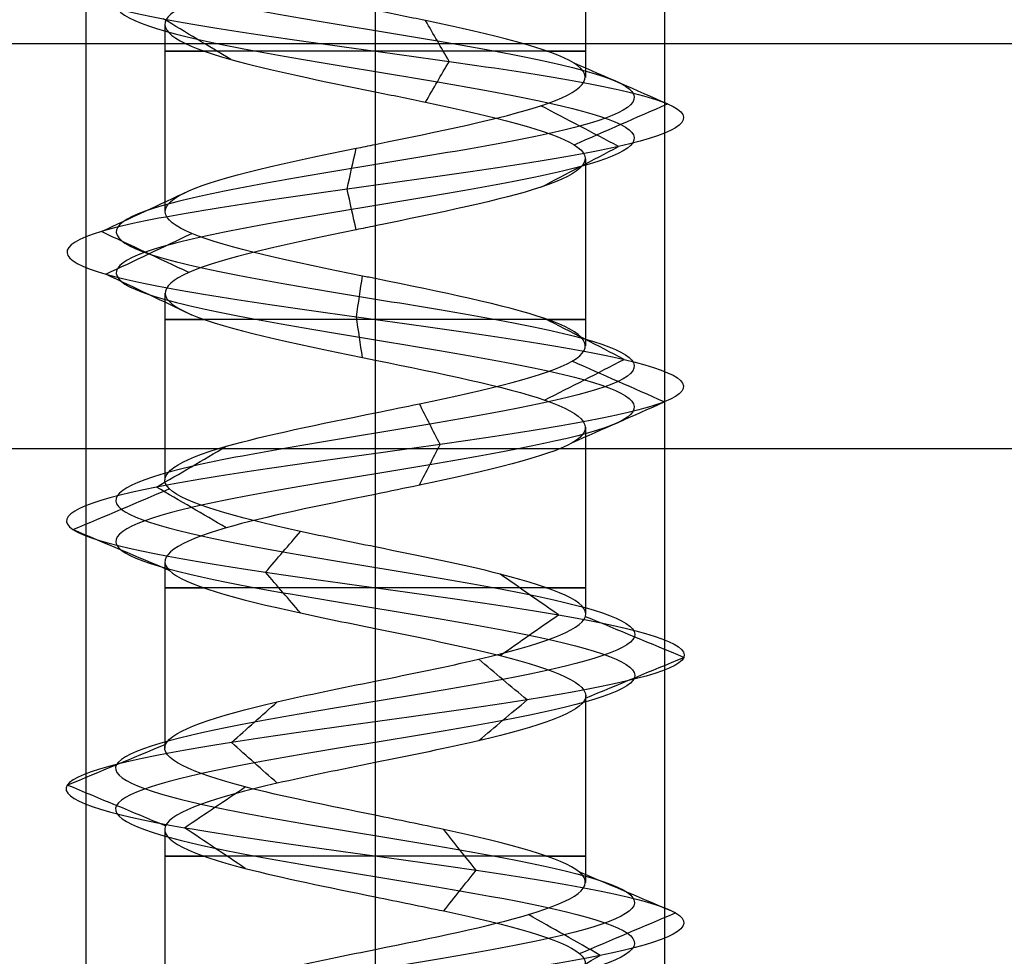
# Model space of a CAD drawing. Header units: millimetres. Extents: x -646 to 654, y -203 to 198.
# Tile 541 of 656: x 80.55 to 89.05, y 125.45 to 133.54. Entities that reach past the tile are written whole.
import ezdxf

# ---------------------------------------------------------------- set-up
doc = ezdxf.new("R2010")
doc.units = ezdxf.units.MM
doc.layers.add('Default', color=7, linetype='Continuous', true_color=0x000000)

msp = doc.modelspace()

# ---------------------------------------------------------------- linework, layer by layer
at = {"layer": 'Default', "color": 9, "true_color": 0xbebcba}
for p, q in [((85.4315, 134.6603, 881.3222), (85.4315, 133.0464, 881.3222)), ((83.6156, 134.0813, 879.5103), (83.6156, 132.4674, 879.5027)), ((81.7998, 133.5029, 881.3222), (81.7998, 131.8871, 881.3222)), ((85.4315, 132.3435, 881.3222), (85.4315, 130.7277, 881.3222)), ((83.6156, 131.7632, 879.5027), (83.6156, 130.1485, 879.5057)), ((81.7998, 131.1832, 881.3222), (81.7998, 129.5699, 881.3222)), ((85.4315, 130.0235, 881.3222), (85.4315, 128.41, 881.3222)), ((83.6156, 129.4443, 879.5057), (83.6156, 127.8308, 879.5112)), ((81.7998, 128.8644, 881.3222), (81.7998, 127.2514, 881.3222)), ((85.4315, 127.7052, 881.3222), (85.4315, 126.0917, 881.3222)), ((83.6156, 127.1266, 879.5112), (83.6156, 125.5131, 879.5048)), ((81.7998, 126.5482, 881.3222), (81.7998, 124.9336, 881.3222))]:
    msp.add_line(p, q, dxfattribs=at)
at = {"layer": 'Default'}
for p, q in [((9.1156, 129.8403, 780.8222), (643.6156, 129.8403, 780.8222)), ((9.1156, 129.8403, 873.8222), (643.6156, 129.8403, 873.8222))]:
    msp.add_line(p, q, dxfattribs=at)
at = {"layer": 'Default', "color": 9, "true_color": 0xbebcba, "extrusion": (0, 1, 0)}
for centre, start, end in [((-83.6156, 881.3222, 133.2741), 270, 35.48462), ((-83.6156, 881.3222, 133.2741), 144.69448, 270), ((-83.6156, 881.3222, 130.9559), 270, 35.36455), ((-83.6156, 881.3222, 130.9559), 144.53887, 270), ((-83.6156, 881.3222, 128.6378), 270, 35.22029), ((-83.6156, 881.3222, 128.6378), 144.57821, 270), ((-83.6156, 881.3222, 126.3196), 270, 35.43203), ((-83.6156, 881.3222, 126.3196), 144.64406, 270)]:
    msp.add_arc(centre, 1.8159, start, end, dxfattribs=at)
at = {"layer": 'Default', "color": 9, "true_color": 0xbebcba}
for points, degree in [([(83.6156, 139.246, 879.0826), (82.8714, 139.1234, 879.0826), (81.3958, 138.8782, 879.8829), (81.201, 138.5104, 882.4095), (83.2181, 138.1427, 883.938), (85.5963, 137.7749, 883.0775), (86.1651, 137.4071, 880.6114), (84.4029, 137.0393, 878.7956), (81.9213, 136.6715, 879.2891), (80.9884, 136.3037, 881.6412), (82.4571, 135.936, 883.7017), (84.9848, 135.5682, 883.5871), (86.261, 135.2004, 881.4021), (85.119, 134.8326, 879.1442), (82.6029, 134.4648, 878.8771), (81.0125, 134.097, 880.8452), (81.8016, 133.7292, 883.2493), (84.249, 133.3615, 883.8918), (86.1174, 132.9937, 882.1855), (85.6989, 132.6259, 879.69), (83.3761, 132.2581, 878.6865), (81.2723, 131.8903, 880.0923), (81.3105, 131.5225, 882.6223), (83.4558, 131.1548, 883.9639), (85.7473, 130.787, 882.8907), (86.0902, 130.4192, 880.3837), (84.1711, 130.0514, 878.7346), (81.7443, 129.6836, 879.4508), (81.0281, 129.3158, 881.8777), (82.6772, 128.948, 883.7968), (85.1841, 128.5803, 883.4539), (86.2573, 128.2125, 881.1624), (84.9158, 127.8447, 879.017), (82.3857, 127.4769, 878.9788), (80.98, 127.1091, 881.0827), (81.9835, 126.7413, 883.4055), (84.4789, 126.3736, 883.824), (86.1853, 126.0058, 881.9556), (85.5427, 125.638, 879.5082), (83.1386, 125.2702, 878.719), (81.1706, 124.9024, 880.3094), (81.4376, 124.5346, 882.8256), (83.6956, 124.1669, 883.9675), (85.8805, 123.7991, 882.6914), (85.9951, 123.4313, 880.1636), (83.9346, 123.0635, 878.695), (81.5826, 122.6957, 879.6279), (81.0889, 122.3279, 882.1096), (82.905, 121.9601, 883.8715), (85.3706, 121.5924, 883.3032), (86.232, 121.2246, 880.924), (84.7018, 120.8568, 878.9088), (82.1787, 120.489, 879.0997), (80.9691, 120.1212, 881.3222), (82.1787, 119.7534, 883.5447), (84.7018, 119.3857, 883.7356), (86.232, 119.0179, 881.7204), (85.3706, 118.6501, 879.3413), (82.905, 118.2823, 878.7729), (81.0889, 117.9145, 880.5349), (81.5826, 117.5467, 883.0166), (83.9346, 117.179, 883.9494), (85.9951, 116.8112, 882.4808), (85.8805, 116.4434, 879.9531), (83.6956, 116.0756, 878.6769), (81.4376, 115.7078, 879.8188), (81.1706, 115.34, 882.335), (83.1386, 114.9722, 883.9254), (85.5427, 114.6045, 883.1362), (86.1853, 114.2367, 880.6889), (84.4789, 113.8689, 878.8205), (81.9835, 113.5011, 879.2389), (80.98, 113.1333, 881.5617), (82.3857, 112.7655, 883.6656), (84.9158, 112.3978, 883.6274), (86.2573, 112.03, 881.482), (85.1841, 111.6622, 879.1906), (82.6772, 111.2944, 878.8477), (81.0281, 110.9266, 880.7668), (81.7443, 110.5588, 883.1936), (84.1711, 110.1911, 883.9098), (86.0902, 109.8233, 882.2607), (85.7473, 109.4555, 879.7537), (83.4558, 109.0877, 878.6805), (81.3105, 108.7199, 880.0221), (81.2723, 108.3521, 882.5521), (83.3761, 107.9843, 883.9579), (85.6989, 107.6166, 882.9544), (86.1174, 107.2488, 880.4589), (84.249, 106.881, 878.7526), (81.8016, 106.5132, 879.3952), (81.0125, 106.1454, 881.7993), (82.6029, 105.7776, 883.7673), (85.119, 105.4099, 883.5003), (86.261, 105.0421, 881.2423), (84.9848, 104.6743, 879.0574), (82.4571, 104.3065, 878.9428), (80.9884, 103.9387, 881.0032), (81.9213, 103.5709, 883.3553), (84.4029, 103.2031, 883.8488), (86.1651, 102.8354, 882.033), (85.5963, 102.4676, 879.567), (83.2181, 102.0998, 878.7064), (81.201, 101.732, 880.2349), (81.3958, 101.3642, 882.7615), (82.8714, 101.119, 883.5619), (83.6156, 100.9964, 883.5619)], 3), ([(83.6156, 139.0695, 878.6563), (82.7298, 138.9469, 878.6563), (80.9734, 138.7017, 879.609), (80.7414, 138.3339, 882.6164), (83.1424, 137.9661, 884.4359), (85.9732, 137.5983, 883.4115), (86.6503, 137.2305, 880.4761), (84.5527, 136.8628, 878.3148), (81.5989, 136.495, 878.9022), (80.4884, 136.1272, 881.702), (82.2366, 135.7594, 884.1545), (85.2453, 135.3916, 884.0181), (86.7644, 135.0238, 881.4174), (85.4052, 134.656, 878.7297), (82.4101, 134.2883, 878.4118), (80.517, 133.9205, 880.7544), (81.4564, 133.5527, 883.616), (84.3695, 133.1849, 884.3809), (86.5935, 132.8171, 882.3498), (86.0954, 132.4493, 879.3794), (83.3306, 132.0816, 878.1849), (80.8263, 131.7138, 879.8582), (80.8718, 131.346, 882.8698), (83.4254, 130.9782, 884.4667), (86.153, 130.6104, 883.1892), (86.5611, 130.2426, 880.2051), (84.2768, 129.8749, 878.2422), (81.3881, 129.5071, 879.0947), (80.5356, 129.1393, 881.9834), (82.4986, 128.7715, 884.2677), (85.4826, 128.4037, 883.8595), (86.7601, 128.0359, 881.132), (85.1632, 127.6681, 878.5783), (82.1517, 127.3004, 878.5329), (80.4784, 126.9326, 881.0371), (81.6729, 126.5648, 883.802), (84.6432, 126.197, 884.3001), (86.6743, 125.8292, 882.0761), (85.9094, 125.4614, 879.163), (83.0478, 125.0937, 878.2236), (80.7052, 124.7259, 880.1167), (81.0231, 124.3581, 883.1117), (83.7108, 123.9903, 884.471), (86.3115, 123.6225, 882.9519), (86.4479, 123.2547, 879.9432), (83.9954, 122.887, 878.195), (81.1957, 122.5192, 879.3054), (80.6081, 122.1514, 882.2594), (82.7697, 121.7836, 884.3567), (85.7046, 121.4158, 883.6802), (86.73, 121.048, 880.8482), (84.9085, 120.6802, 878.4496), (81.9052, 120.3125, 878.6768), (80.4654, 119.9447, 881.3222), (81.9052, 119.5769, 883.9676), (84.9085, 119.2091, 884.1949), (86.73, 118.8413, 881.7962), (85.7046, 118.4735, 878.9643), (82.7697, 118.1058, 878.2877), (80.6081, 117.738, 880.385), (81.1957, 117.3702, 883.339), (83.9954, 117.0024, 884.4494), (86.4479, 116.6346, 882.7013), (86.3115, 116.2668, 879.6925), (83.7108, 115.899, 878.1735), (81.0231, 115.5313, 879.5327), (80.7052, 115.1635, 882.5277), (83.0478, 114.7957, 884.4208), (85.9094, 114.4279, 883.4814), (86.6743, 114.0601, 880.5683), (84.6432, 113.6923, 878.3443), (81.6729, 113.3246, 878.8424), (80.4784, 112.9568, 881.6073), (82.1517, 112.589, 884.1116), (85.1632, 112.2212, 884.0661), (86.7601, 111.8534, 881.5124), (85.4826, 111.4856, 878.7849), (82.4986, 111.1179, 878.3767), (80.5356, 110.7501, 880.661), (81.3881, 110.3823, 883.5497), (84.2768, 110.0145, 884.4022), (86.5611, 109.6467, 882.4393), (86.153, 109.2789, 879.4552), (83.4254, 108.9111, 878.1778), (80.8718, 108.5434, 879.7747), (80.8263, 108.1756, 882.7862), (83.3306, 107.8078, 884.4595), (86.0954, 107.44, 883.265), (86.5935, 107.0722, 880.2946), (84.3695, 106.7044, 878.2636), (81.4564, 106.3367, 879.0284), (80.517, 105.9689, 881.8901), (82.4101, 105.6011, 884.2326), (85.4052, 105.2333, 883.9148), (86.7644, 104.8655, 881.2271), (85.2453, 104.4977, 878.6263), (82.2366, 104.13, 878.4899), (80.4884, 103.7622, 880.9425), (81.5989, 103.3944, 883.7422), (84.5527, 103.0266, 884.3297), (86.6503, 102.6588, 882.1683), (85.9732, 102.291, 879.2329), (83.1424, 101.9232, 878.2086), (80.7414, 101.5555, 880.028), (80.9734, 101.1877, 883.0354), (82.7298, 100.9425, 883.9881), (83.6156, 100.8199, 883.9881)], 3), ([(83.6156, 138.8929, 879.0826), (82.8714, 138.7703, 879.0826), (81.3959, 138.5251, 879.8829), (81.201, 138.1573, 882.4095), (83.2181, 137.7895, 883.938), (85.5962, 137.4218, 883.0775), (86.1651, 137.054, 880.6114), (84.4029, 136.6862, 878.7956), (81.9214, 136.3184, 879.2891), (80.9884, 135.9506, 881.6412), (82.4571, 135.5828, 883.7016), (84.9848, 135.2151, 883.587), (86.2609, 134.8473, 881.4021), (85.119, 134.4795, 879.1442), (82.6029, 134.1117, 878.8772), (81.0125, 133.7439, 880.8452), (81.8017, 133.3761, 883.2492), (84.249, 133.0084, 883.8918), (86.1174, 132.6406, 882.1855), (85.6989, 132.2728, 879.6901), (83.3761, 131.905, 878.6866), (81.2723, 131.5372, 880.0923), (81.3105, 131.1694, 882.6223), (83.4558, 130.8016, 883.9639), (85.7473, 130.4339, 882.8907), (86.0902, 130.0661, 880.3838), (84.1711, 129.6983, 878.7347), (81.7443, 129.3305, 879.4509), (81.0281, 128.9627, 881.8777), (82.6772, 128.5949, 883.7967), (85.1841, 128.2272, 883.4538), (86.2573, 127.8594, 881.1624), (84.9157, 127.4916, 879.0171), (82.3857, 127.1238, 878.9789), (80.98, 126.756, 881.0827), (81.9835, 126.3882, 883.4055), (84.4789, 126.0204, 883.8239), (86.1852, 125.6527, 881.9556), (85.5427, 125.2849, 879.5082), (83.1386, 124.9171, 878.7191), (81.1706, 124.5493, 880.3094), (81.4376, 124.1815, 882.8256), (83.6956, 123.8137, 883.9675), (85.8805, 123.446, 882.6913), (85.9951, 123.0782, 880.1637), (83.9346, 122.7104, 878.695), (81.5826, 122.3426, 879.6279), (81.089, 121.9748, 882.1096), (82.905, 121.607, 883.8715), (85.3706, 121.2393, 883.3031), (86.232, 120.8715, 880.924), (84.7018, 120.5037, 878.9089), (82.1787, 120.1359, 879.0998), (80.9691, 119.7681, 881.3222), (82.1787, 119.4003, 883.5447), (84.7018, 119.0325, 883.7356), (86.232, 118.6648, 881.7204), (85.3706, 118.297, 879.3413), (82.905, 117.9292, 878.7729), (81.089, 117.5614, 880.5349), (81.5826, 117.1936, 883.0165), (83.9346, 116.8258, 883.9494), (85.9951, 116.4581, 882.4808), (85.8805, 116.0903, 879.9531), (83.6956, 115.7225, 878.6769), (81.4376, 115.3547, 879.8188), (81.1706, 114.9869, 882.335), (83.1386, 114.6191, 883.9254), (85.5427, 114.2514, 883.1362), (86.1852, 113.8836, 880.6889), (84.4789, 113.5158, 878.8205), (81.9835, 113.148, 879.2389), (80.98, 112.7802, 881.5617), (82.3857, 112.4124, 883.6656), (84.9157, 112.0446, 883.6274), (86.2573, 111.6769, 881.482), (85.1841, 111.3091, 879.1906), (82.6772, 110.9413, 878.8477), (81.0281, 110.5735, 880.7668), (81.7443, 110.2057, 883.1936), (84.1711, 109.8379, 883.9098), (86.0902, 109.4702, 882.2607), (85.7473, 109.1024, 879.7537), (83.4558, 108.7346, 878.6805), (81.3105, 108.3668, 880.0221), (81.2723, 107.999, 882.5521), (83.3761, 107.6312, 883.9579), (85.6989, 107.2635, 882.9544), (86.1174, 106.8957, 880.4589), (84.249, 106.5279, 878.7526), (81.8017, 106.1601, 879.3952), (81.0125, 105.7923, 881.7993), (82.6029, 105.4245, 883.7673), (85.119, 105.0567, 883.5002), (86.2609, 104.689, 881.2423), (84.9848, 104.3212, 879.0574), (82.4571, 103.9534, 878.9428), (80.9884, 103.5856, 881.0032), (81.9214, 103.2178, 883.3553), (84.4029, 102.85, 883.8488), (86.1651, 102.4823, 882.033), (85.5962, 102.1145, 879.567), (83.2181, 101.7467, 878.7064), (81.201, 101.3789, 880.2349), (81.3959, 101.0111, 882.7615), (82.8714, 100.7659, 883.5618), (83.6156, 100.6433, 883.5618)], 3), ([(82.3687, 133.2008, 882.6468), (82.1743, 133.3181, 882.8534), (81.9798, 133.4354, 883.06), (81.7854, 133.5527, 883.2665)], 3), ([(84.2547, 133.1849, 883.9149), (84.1868, 133.3022, 883.6394), (84.1189, 133.4196, 883.3639), (84.051, 133.5369, 883.0884)], 3), ([(84.0509, 132.8328, 883.0882), (84.1188, 132.9502, 883.3637), (84.1868, 133.0675, 883.6393), (84.2547, 133.1849, 883.9149)], 3), ([(86.1398, 132.8171, 882.1933), (85.8715, 132.9345, 882.1007), (85.6031, 133.0519, 882.0081), (85.3348, 133.1693, 881.9155)], 3), ([(83.6156, 132.922, 883.1381), (83.6156, 132.115, 883.1381), (83.6156, 131.308, 883.1381)], 2), ([(85.7176, 132.4493, 879.6754), (85.494, 132.5668, 879.8506), (85.2705, 132.6842, 880.0257), (85.0469, 132.8017, 880.2009)], 3), ([(85.3346, 132.4649, 881.9154), (85.603, 132.5823, 882.008), (85.8714, 132.6997, 882.1006), (86.1398, 132.8171, 882.1933)], 3), ([(83.374, 132.0816, 878.6629), (83.3997, 132.1991, 878.9459), (83.4254, 132.3166, 879.2289), (83.4511, 132.4341, 879.5119)], 3), ([(85.0468, 132.0969, 880.201), (85.2704, 132.2144, 880.0258), (85.494, 132.3319, 879.8506), (85.7176, 132.4493, 879.6754)], 3), ([(81.2512, 131.7138, 880.0813), (81.503, 131.8313, 880.2134), (81.7547, 131.9489, 880.3455), (82.0064, 132.0665, 880.4776)], 3), ([(83.4511, 131.729, 879.5119), (83.4254, 131.8465, 879.2289), (83.3997, 131.964, 878.9459), (83.374, 132.0816, 878.6629)], 3), ([(82.0064, 131.3611, 880.4776), (81.7547, 131.4786, 880.3455), (81.503, 131.5962, 880.2134), (81.2512, 131.7138, 880.0813)], 3), ([(81.2898, 131.346, 882.634), (81.5375, 131.4636, 882.4943), (81.7853, 131.5812, 882.3545), (82.033, 131.6989, 882.2148)], 3), ([(82.033, 130.9931, 882.2148), (81.7853, 131.1108, 882.3545), (81.5375, 131.2284, 882.4943), (81.2898, 131.346, 882.634)], 3), ([(83.4544, 130.9782, 883.9876), (83.4716, 131.0959, 883.7035), (83.4888, 131.2136, 883.4195), (83.506, 131.3312, 883.1354)], 3), ([(83.506, 130.6252, 883.1355), (83.4888, 130.7429, 883.4196), (83.4716, 130.8605, 883.7036), (83.4544, 130.9782, 883.9876)], 3), ([(85.7664, 130.6104, 882.9048), (85.5375, 130.728, 882.7363), (85.3085, 130.8455, 882.5679), (85.0796, 130.963, 882.3994)], 3), ([(85.0793, 130.2576, 882.3992), (85.3083, 130.3752, 882.5677), (85.5374, 130.4928, 882.7362), (85.7664, 130.6104, 882.9048)], 3), ([(83.6156, 130.6038, 883.1381), (83.6156, 129.7968, 883.1381), (83.6156, 128.9898, 883.1381)], 2), ([(86.1124, 130.2426, 880.3753), (85.8471, 130.36, 880.4759), (85.5817, 130.4773, 880.5766), (85.3164, 130.5947, 880.6772)], 3), ([(84.1761, 129.8749, 878.7114), (84.1165, 129.9921, 878.9887), (84.057, 130.1094, 879.2661), (83.9975, 130.2267, 879.5434)], 3), ([(85.3151, 129.89, 880.6777), (85.5809, 130.0076, 880.5769), (85.8466, 130.1251, 880.4761), (86.1124, 130.2426, 880.3753)], 3), ([(81.7275, 129.5071, 879.4341), (81.9283, 129.6245, 879.6349), (82.1291, 129.742, 879.8357), (82.3299, 129.8594, 880.0365)], 3), ([(83.9972, 129.5224, 879.5447), (84.0568, 129.6399, 879.267), (84.1164, 129.7574, 878.9892), (84.1761, 129.8749, 878.7114)], 3), ([(82.3298, 129.1548, 880.0364), (82.129, 129.2722, 879.8356), (81.9283, 129.3896, 879.6348), (81.7275, 129.5071, 879.4341)], 3), ([(81.0049, 129.1393, 881.8826), (81.2826, 129.2567, 881.823), (81.5603, 129.3742, 881.7634), (81.838, 129.4916, 881.7038)], 3), ([(81.837, 128.7873, 881.704), (81.5596, 128.9046, 881.7636), (81.2822, 129.022, 881.8231), (81.0049, 129.1393, 881.8826)], 3), ([(82.6688, 128.7715, 883.8189), (82.7693, 128.8887, 883.5539), (82.8698, 129.0059, 883.2889), (82.9703, 129.1232, 883.0238)], 3), ([(82.9702, 128.42, 883.0242), (82.8697, 128.5372, 883.2891), (82.7692, 128.6543, 883.554), (82.6688, 128.7715, 883.8189)], 3), ([(85.1982, 128.4037, 883.473), (85.0303, 128.5208, 883.2448), (84.8625, 128.638, 883.0167), (84.6946, 128.7551, 882.7886)], 3), ([(84.6947, 128.0524, 882.7887), (84.8625, 128.1695, 883.0168), (85.0304, 128.2866, 883.2449), (85.1982, 128.4037, 883.473)], 3), ([(86.281, 128.0359, 881.161), (85.9983, 128.1531, 881.1781), (85.7156, 128.2702, 881.1952), (85.4329, 128.3873, 881.2123)], 3), ([(83.6156, 128.2857, 883.1381), (83.6156, 127.4787, 883.1381), (83.6156, 126.6717, 883.1381)], 2), ([(84.9274, 127.6681, 878.9964), (84.7883, 127.7853, 879.2431), (84.6491, 127.9024, 879.4898), (84.51, 128.0195, 879.7365)], 3), ([(85.4329, 127.6846, 881.2123), (85.7156, 127.8017, 881.1952), (85.9983, 127.9188, 881.1781), (86.281, 128.0359, 881.161)], 3), ([(82.3747, 127.3004, 878.9578), (82.5063, 127.4175, 879.2086), (82.638, 127.5346, 879.4594), (82.7696, 127.6518, 879.7103)], 3), ([(84.51, 127.3168, 879.7365), (84.6491, 127.4339, 879.4898), (84.7883, 127.551, 879.2431), (84.9274, 127.6681, 878.9964)], 3), ([(82.7696, 126.9489, 879.7103), (82.638, 127.0661, 879.4595), (82.5064, 127.1832, 879.2086), (82.3747, 127.3004, 878.9578)], 3), ([(80.9563, 126.9326, 881.0806), (81.2384, 127.0497, 881.1062), (81.5205, 127.1669, 881.1318), (81.8027, 127.284, 881.1575)], 3), ([(81.8027, 126.5811, 881.1575), (81.5206, 126.6983, 881.1318), (81.2385, 126.8154, 881.1062), (80.9563, 126.9326, 881.0806)], 3), ([(81.9688, 126.5648, 883.4242), (82.1435, 126.6819, 883.2012), (82.3182, 126.7991, 882.9782), (82.4929, 126.9162, 882.7552)], 3), ([(82.493, 126.2133, 882.7551), (82.3183, 126.3305, 882.9781), (82.1436, 126.4476, 883.2012), (81.9688, 126.5648, 883.4242)], 3), ([(84.4867, 126.197, 883.8464), (84.3942, 126.3142, 883.5784), (84.3017, 126.4315, 883.3104), (84.2093, 126.5487, 883.0425)], 3), ([(84.2092, 125.8452, 883.0423), (84.3017, 125.9625, 883.3103), (84.3942, 126.0798, 883.5784), (84.4867, 126.197, 883.8464)], 3), ([(86.2083, 125.8292, 881.9612), (85.9325, 125.9467, 881.8933), (85.6567, 126.0641, 881.8253), (85.381, 126.1816, 881.7573)], 3), ([(83.6156, 125.9675, 883.1381), (83.6156, 125.1605, 883.1381), (83.6156, 124.3535, 883.1381)], 2), ([(85.56, 125.4614, 879.4919), (85.3532, 125.5789, 879.6866), (85.1464, 125.6963, 879.8812), (84.9396, 125.8138, 880.0759)], 3), ([(85.3811, 125.4769, 881.7574), (85.6569, 125.5944, 881.8253), (85.9326, 125.7118, 881.8933), (86.2083, 125.8292, 881.9612)], 3), ([(84.9391, 125.1088, 880.0764), (85.146, 125.2264, 879.8816), (85.353, 125.3439, 879.6868), (85.56, 125.4614, 879.4919)], 3)]:
    msp.add_open_spline(points, degree=degree, dxfattribs=at)
at = {"layer": 'Default'}
for points in [[(81.1156, 134.3403, 881.3222), (81.1156, 111.8403, 881.3222), (81.1156, 89.3403, 881.3222)], [(83.6156, 134.3403, 883.8222), (83.6156, 111.8403, 883.8222), (83.6156, 89.3403, 883.8222)], [(83.6156, 134.3403, 878.8222), (83.6156, 111.8403, 878.8222), (83.6156, 89.3403, 878.8222)], [(86.1156, 134.3403, 881.3222), (86.1156, 111.8403, 881.3222), (86.1156, 89.3403, 881.3222)], [(-645.3844, 133.3403, 885.8222), (3.6156, 133.3403, 885.8222), (652.6156, 133.3403, 885.8222)]]:
    msp.add_open_spline(points, degree=2, dxfattribs=at)
at = {"layer": 'Default', "color": 9, "true_color": 0xbebcba}
for points, knots in [([(83.6156, 134.0813, 879.5103), (83.3769, 134.0329, 879.5089), (82.5342, 133.862, 879.6631), (81.505, 133.5684, 880.9364), (82.0929, 133.2304, 882.7271), (83.1591, 133.0151, 883.1337), (83.6156, 132.922, 883.1381)], [-8.339348, -8.339348, -8.339348, -8.339348, -7.295358, -4.648947, -2.002536, 0, 0, 0, 0]), ([(83.6156, 132.4674, 879.5027), (84.1616, 132.5787, 879.5068), (84.7102, 132.6901, 879.77), (85.0466, 132.8014, 880.1996), (85.4169, 132.924, 880.6726), (85.5299, 133.0466, 881.3472), (85.3338, 133.1692, 881.9151), (85.1378, 133.2918, 882.4831), (84.6327, 133.4144, 882.9444), (84.0494, 133.537, 883.0883), (83.9079, 133.5667, 883.1232), (83.7619, 133.5964, 883.1394), (83.6156, 133.6261, 883.1381)], [-7.809918, -7.809918, -7.809918, -7.809918, -5.552262, -5.552262, -5.552262, -3.066016, -3.066016, -3.066016, -0.579549, -0.579549, -0.579549, 0, 0, 0, 0]), ([(83.6156, 132.922, 883.1381), (83.7619, 132.8923, 883.1394), (84.5102, 132.74, 883.0562), (85.6428, 132.465, 882.0218), (85.3143, 132.1085, 880.0599), (84.1616, 131.8746, 879.5068), (83.6156, 131.7632, 879.5027)], [-16.735145, -16.735145, -16.735145, -16.735145, -16.091486, -13.436391, -10.781296, -8.369707, -8.369707, -8.369707, -8.369707]), ([(83.6156, 131.308, 883.1381), (83.5792, 131.3154, 883.1383), (83.5428, 131.3228, 883.1373), (83.5065, 131.3303, 883.1351), (82.9068, 131.4529, 883.099), (82.3268, 131.5755, 882.7366), (82.0316, 131.6981, 882.2135), (81.7364, 131.8207, 881.6905), (81.726, 131.9433, 881.0069), (82.005, 132.0658, 880.4752), (82.284, 132.1884, 879.9435), (82.8525, 132.311, 879.5637), (83.4506, 132.4336, 879.5095), (83.5054, 132.4449, 879.5045), (83.5605, 132.4561, 879.5023), (83.6156, 132.4674, 879.5027)], [-15.638496, -15.638496, -15.638496, -15.638496, -15.494179, -15.494179, -15.494179, -13.008298, -13.008298, -13.008298, -10.523023, -10.523023, -10.523023, -8.037877, -8.037877, -8.037877, -7.809918, -7.809918, -7.809918, -7.809918]), ([(83.6156, 131.7632, 879.5027), (83.5605, 131.752, 879.5023), (82.9046, 131.6181, 879.5289), (81.7155, 131.3617, 880.3233), (81.7469, 130.9939, 882.3741), (82.9419, 130.7413, 883.121), (83.5792, 130.6113, 883.1383), (83.6156, 130.6038, 883.1381)], [-8.369707, -8.369707, -8.369707, -8.369707, -8.1262, -5.471105, -2.81601, -0.160914, 0, 0, 0, 0]), ([(83.6156, 130.1485, 879.5057), (83.7443, 130.1746, 879.5043), (83.8727, 130.2008, 879.5166), (83.998, 130.2269, 879.5434), (84.5852, 130.3495, 879.6692), (85.1038, 130.4721, 880.1147), (85.3167, 130.5947, 880.676), (85.5296, 130.7173, 881.2374), (85.4369, 130.8399, 881.9147), (85.0808, 130.9625, 882.3982), (84.7465, 131.0776, 882.8523), (84.18, 131.1927, 883.1355), (83.6156, 131.308, 883.1381)], [-7.823676, -7.823676, -7.823676, -7.823676, -7.293295, -7.293295, -7.293295, -4.808244, -4.808244, -4.808244, -2.323295, -2.323295, -2.323295, 0, 0, 0, 0]), ([(83.6156, 130.6038, 883.1381), (84.18, 130.4886, 883.1355), (85.3498, 130.2509, 882.5507), (85.6224, 129.8906, 880.5601), (84.4745, 129.6192, 879.5742), (83.7443, 129.4705, 879.5043), (83.6156, 129.4443, 879.5057)], [-16.717817, -16.717817, -16.717817, -16.717817, -14.227024, -11.574528, -8.922032, -8.356096, -8.356096, -8.356096, -8.356096]), ([(83.6156, 128.9898, 883.1381), (83.3956, 129.0344, 883.1394), (83.176, 129.079, 883.1022), (82.9718, 129.1236, 883.0247), (82.4101, 129.2462, 882.8114), (81.9644, 129.3688, 882.2925), (81.8382, 129.4914, 881.705), (81.7121, 129.614, 881.1175), (81.9056, 129.7365, 880.4614), (82.3303, 129.8591, 880.0364), (82.6643, 129.9556, 879.7021), (83.1414, 130.052, 879.5108), (83.6156, 130.1485, 879.5057)], [-15.625304, -15.625304, -15.625304, -15.625304, -14.752315, -14.752315, -14.752315, -12.265708, -12.265708, -12.265708, -9.779131, -9.779131, -9.779131, -7.823676, -7.823676, -7.823676, -7.823676]), ([(83.6156, 129.4443, 879.5057), (83.1414, 129.3479, 879.5108), (82.0578, 129.1288, 879.9452), (81.5186, 128.7872, 881.7736), (82.5722, 128.4974, 883.0001), (83.3956, 128.3303, 883.1394), (83.6156, 128.2857, 883.1381)], [-8.356096, -8.356096, -8.356096, -8.356096, -6.269536, -3.61704, -0.964544, 0, 0, 0, 0]), ([(83.6156, 127.8308, 879.5112), (83.9276, 127.8939, 879.5114), (84.2397, 127.9571, 879.5879), (84.5092, 128.0202, 879.7399), (85.0324, 128.1428, 880.035), (85.3949, 128.2654, 880.6148), (85.4312, 128.388, 881.2144), (85.4675, 128.5106, 881.8139), (85.1775, 128.6332, 882.4333), (84.6937, 128.7558, 882.7893), (84.3861, 128.8337, 883.0156), (84.0002, 128.9117, 883.1355), (83.6156, 128.9898, 883.1381)], [-7.796921, -7.796921, -7.796921, -7.796921, -6.516555, -6.516555, -6.516555, -4.030681, -4.030681, -4.030681, -1.544826, -1.544826, -1.544826, 0, 0, 0, 0]), ([(83.6156, 128.2857, 883.1381), (84.0002, 128.2075, 883.1355), (84.9931, 128.007, 882.827), (85.7575, 127.6839, 881.1946), (84.8456, 127.3755, 879.7363), (83.9276, 127.1898, 879.5114), (83.6156, 127.1266, 879.5112)], [-16.671132, -16.671132, -16.671132, -16.671132, -14.989298, -12.343786, -9.698274, -8.335658, -8.335658, -8.335658, -8.335658]), ([(83.6156, 126.6717, 883.1381), (83.213, 126.7536, 883.1349), (82.8087, 126.8352, 883.0024), (82.4939, 126.9169, 882.7557), (82.021, 127.0395, 882.3853), (81.7498, 127.1621, 881.7576), (81.8042, 127.2847, 881.1594), (81.8586, 127.4073, 880.5612), (82.2385, 127.5298, 879.9927), (82.7704, 127.6524, 879.7135), (83.0283, 127.7119, 879.5782), (83.3219, 127.7713, 879.5109), (83.6156, 127.8308, 879.5112)], [-15.59455, -15.59455, -15.59455, -15.59455, -13.973848, -13.973848, -13.973848, -11.488128, -11.488128, -11.488128, -9.002379, -9.002379, -9.002379, -7.796921, -7.796921, -7.796921, -7.796921]), ([(83.6156, 127.1266, 879.5112), (83.3219, 127.0672, 879.5109), (82.4227, 126.8851, 879.7169), (81.4786, 126.5805, 881.1298), (82.2016, 126.2537, 882.8034), (83.213, 126.0494, 883.1349), (83.6156, 125.9675, 883.1381)], [-8.335658, -8.335658, -8.335658, -8.335658, -7.052762, -4.40725, -1.761738, 0, 0, 0, 0]), ([(83.6156, 125.5131, 879.5048), (84.1077, 125.6132, 879.5101), (84.6029, 125.7134, 879.718), (84.9392, 125.8135, 880.0755), (85.3508, 125.9361, 880.5131), (85.5244, 126.0587, 881.1748), (85.3806, 126.1813, 881.7582), (85.2367, 126.3039, 882.3416), (84.7755, 126.4265, 882.8468), (84.2076, 126.5491, 883.043), (84.0183, 126.59, 883.1084), (83.8172, 126.6308, 883.1395), (83.6156, 126.6717, 883.1381)], [-7.803231, -7.803231, -7.803231, -7.803231, -5.772465, -5.772465, -5.772465, -3.285917, -3.285917, -3.285917, -0.799324, -0.799324, -0.799324, 0, 0, 0, 0]), ([(83.6156, 125.9675, 883.1381), (83.8172, 125.9267, 883.1395), (84.6218, 125.7632, 883.0152), (85.698, 125.4771, 881.8364), (85.209, 125.1318, 879.9725), (84.1077, 124.9091, 879.5101), (83.6156, 124.8089, 879.5048)], [-16.728505, -16.728505, -16.728505, -16.728505, -15.8438, -13.189681, -10.535562, -8.367307, -8.367307, -8.367307, -8.367307]), ([(83.6156, 124.3535, 883.1381), (83.0332, 124.4724, 883.1367), (82.4494, 124.5913, 882.8323), (82.1185, 124.7102, 882.3532), (81.7772, 124.8328, 881.8592), (81.705, 124.9554, 881.1794), (81.9348, 125.0779, 880.6247), (82.1646, 125.2005, 880.07), (82.6964, 125.3231, 879.6404), (83.2871, 125.4457, 879.5324), (83.3953, 125.4682, 879.5126), (83.5054, 125.4906, 879.5036), (83.6156, 125.5131, 879.5048)], [-15.632466, -15.632466, -15.632466, -15.632466, -13.228322, -13.228322, -13.228322, -10.743345, -10.743345, -10.743345, -8.258283, -8.258283, -8.258283, -7.803231, -7.803231, -7.803231, -7.803231])]:
    msp.add_open_spline(points, degree=3, knots=knots, dxfattribs=at)

doc.saveas('drawing.dxf')
